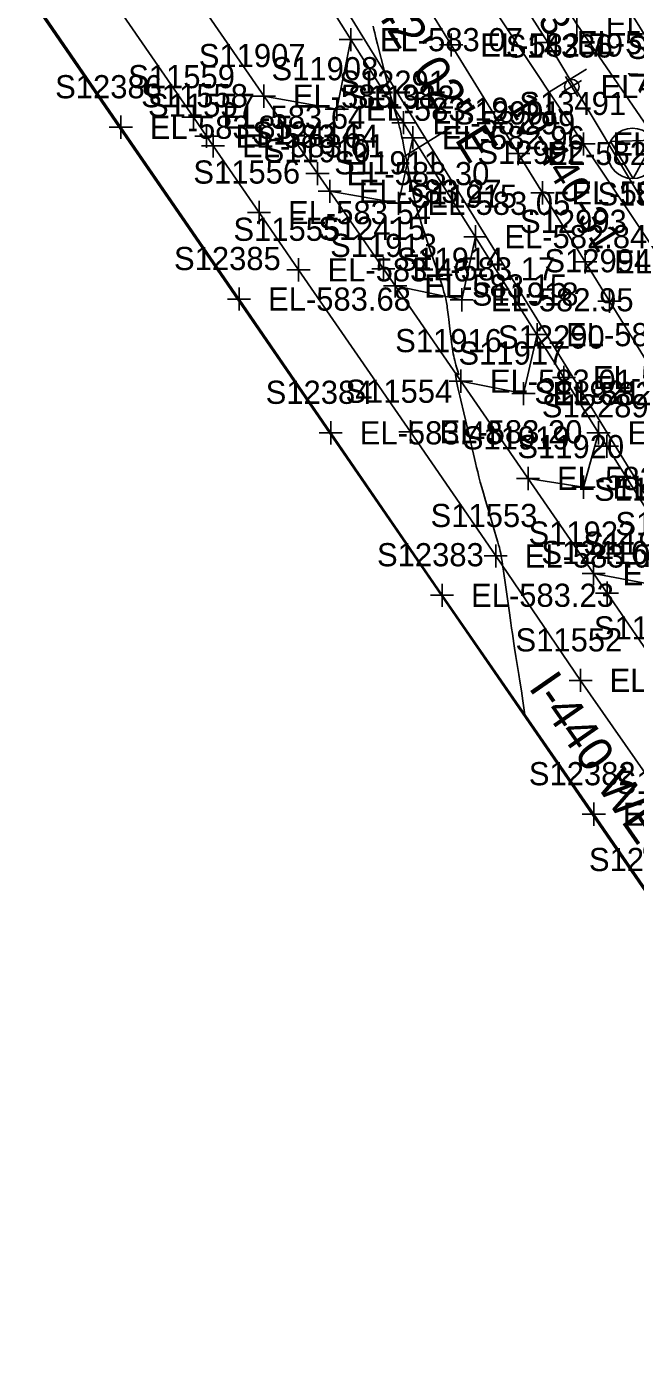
# Model space of a CAD drawing. Extents: x 1729869 to 1735532, y 648588 to 653771.
# Drawn here: x 1731679.1 to 1731784.2, y 651094.9 to 651324.1 of the extents above; entities that cross this region are included whole.
import ezdxf

# ---------------------------------------------------------------- set-up
doc = ezdxf.new("R2010")
doc.units = 0
for name, color, linetype in [('SURVEY - CENTERLINE - Preliminary', 7, 'Continuous'), ('SURVEY - CENTERLINE - Preliminary Text', 7, 'Continuous'), ('SURVEY - CONTOURS - Intermediate with optional Text', 7, 'Continuous'), ('SURVEY - CONTROL with Text', 7, 'Continuous'), ('SURVEY - DRAINAGE - Area Shapes', 7, 'Continuous'), ('SURVEY - DTM - Breaklines', 7, 'Continuous'), ('SURVEY - DTM - Breaklines - Points - Elevations', 7, 'Continuous'), ('SURVEY - DTM - Breaklines - Points - Locators', 7, 'Continuous'), ('SURVEY - DTM - Breaklines - Points - Numbers', 7, 'Continuous'), ('SURVEY - TRAFFIC CONTROL - Pavement Marking - Points - Elevations', 7, 'Continuous'), ('SURVEY - TRAFFIC CONTROL - Pavement Marking - Points - Locators', 7, 'Continuous'), ('SURVEY - TRAFFIC CONTROL - Pavement Marking - Points - Numbers', 7, 'Continuous'), ('SURVEY - TRAFFIC CONTROL - Pavement Marking with Text', 7, 'Continuous'), ('SURVEY - TRAFFIC CONTROL - Signs - Points - Elevations', 7, 'Continuous'), ('SURVEY - TRAFFIC CONTROL - Signs - Points - Locators', 7, 'Continuous'), ('SURVEY - TRAFFIC CONTROL - Signs - Points - Numbers', 7, 'Continuous'), ('SURVEY - TRAFFIC CONTROL - Signs and Devices with Text', 7, 'Continuous'), ('SURVEY - TRANSPORTATION - Features', 7, 'Continuous'), ('SURVEY - TRANSPORTATION - Features - Points - Elevations', 7, 'Continuous'), ('SURVEY - TRANSPORTATION - Features - Points - Locators', 7, 'Continuous'), ('SURVEY - TRANSPORTATION - Features - Points - Numbers', 7, 'Continuous'), ('SURVEY - TRANSPORTATION - Roads', 7, 'Continuous'), ('SURVEY - TRANSPORTATION - Roads - Points - Elevations', 7, 'Continuous'), ('SURVEY - TRANSPORTATION - Roads - Points - Locators', 7, 'Continuous'), ('SURVEY - TRANSPORTATION - Roads - Points - Numbers', 7, 'Continuous'), ('SURVEY - TRANSPORTATION - Roads Text', 7, 'Continuous')]:
    doc.layers.add(name, color=color, linetype=linetype)

msp = doc.modelspace()

# ---------------------------------------------------------------- linework, layer by layer
at = {"layer": 'SURVEY - CENTERLINE - Preliminary'}
msp.add_line((1731573.18, 651587.85), (1731916.82, 651031.47), dxfattribs=at)
at = {"layer": 'SURVEY - CENTERLINE - Preliminary Text'}
for q in [(1731752.62, 651306.84), (1731744.11, 651301.59)]:
    msp.add_line((1731748.37, 651304.22), q, dxfattribs=at)
at = {"layer": 'SURVEY - CONTOURS - Intermediate with optional Text'}
msp.add_lwpolyline([(1731765.16, 651205.3), (1731764.81, 651207.71), (1731764.54, 651209.46), (1731764.28, 651211.12), (1731764.1, 651212.24), (1731763.59, 651215.38), (1731763.36, 651216.83), (1731763.24, 651217.62), (1731763.11, 651218.46), (1731762.98, 651219.33), (1731762.85, 651220.24), (1731762.71, 651221.2), (1731762.47, 651222.91), (1731761.75, 651228.17), (1731761.53, 651229.72), (1731761.3, 651231.23), (1731761.21, 651231.85), (1731761.13, 651232.3), (1731761.05, 651232.72), (1731760.97, 651233.14), (1731760.88, 651233.56), (1731760.81, 651233.85), (1731760.73, 651234.17), (1731760.6, 651234.67), (1731760.47, 651235.12), (1731760.25, 651235.88), (1731759.85, 651237.21), (1731759.12, 651239.65), (1731758.73, 651240.96), (1731758.34, 651242.28), (1731757.97, 651243.56), (1731757.69, 651244.55), (1731757.44, 651245.49), (1731757.2, 651246.41), (1731756.99, 651247.22), (1731756.79, 651248.01), (1731756.6, 651248.79), (1731756.42, 651249.56), (1731756.24, 651250.31), (1731755.85, 651252.01), (1731755.29, 651254.48), (1731754.88, 651256.22), (1731754.6, 651257.43), (1731754.07, 651259.62), (1731753.9, 651260.35), (1731753.74, 651261.05), (1731753.58, 651261.73), (1731753.46, 651262.3), (1731753.35, 651262.83), (1731753.26, 651263.3), (1731753.2, 651263.69), (1731753.18, 651263.99), (1731753.19, 651264.18), (1731753.23, 651264.25), (1731753.29, 651264.27), (1731753.36, 651264.24), (1731753.44, 651264.19), (1731753.61, 651264.06), (1731753.65, 651264.03), (1731753.67, 651264.03), (1731753.68, 651264.02), (1731753.69, 651264.02), (1731753.7, 651264.02), (1731753.71, 651264.03), (1731753.72, 651264.04), (1731753.72, 651264.05), (1731753.72, 651264.07), (1731753.72, 651264.1), (1731753.69, 651264.23), (1731753.63, 651264.43), (1731753.44, 651264.99), (1731753.33, 651265.33), (1731753.21, 651265.72), (1731753.15, 651265.96), (1731753.08, 651266.21), (1731753.02, 651266.47), (1731752.94, 651266.84), (1731752.86, 651267.22), (1731752.78, 651267.62), (1731752.71, 651268.03), (1731752.64, 651268.46), (1731752.58, 651268.9), (1731752.48, 651269.59), (1731752.39, 651270.3), (1731752.31, 651271.02), (1731752.14, 651272.44), (1731752.01, 651273.56), (1731751.96, 651273.99), (1731751.91, 651274.41), (1731751.86, 651274.82), (1731751.8, 651275.22), (1731751.74, 651275.62), (1731751.69, 651275.91), (1731751.64, 651276.21), (1731751.59, 651276.5), (1731751.53, 651276.8), (1731751.46, 651277.1), (1731751.36, 651277.55), (1731751.25, 651277.97), (1731751.17, 651278.27), (1731750.95, 651279.07), (1731750.69, 651279.91), (1731750.4, 651280.79), (1731750.1, 651281.69), (1731749.48, 651283.52), (1731748.68, 651285.86), (1731748.21, 651287.26), (1731747.9, 651288.19), (1731747.59, 651289.11), (1731747.3, 651290.01), (1731747.03, 651290.87), (1731746.78, 651291.68), (1731746.6, 651292.28), (1731746.44, 651292.86), (1731746.3, 651293.4), (1731746.22, 651293.72), (1731746.14, 651294.04), (1731746.06, 651294.35), (1731745.92, 651294.97), (1731745.76, 651295.68), (1731745.59, 651296.49), (1731745.42, 651297.33), (1731745.1, 651298.97), (1731744.74, 651300.84), (1731744.32, 651303.01), (1731744.13, 651303.98), (1731743.98, 651304.72), (1731743.86, 651305.26), (1731743.72, 651305.87), (1731743.65, 651306.17), (1731743.58, 651306.46), (1731743.51, 651306.75), (1731743.39, 651307.19), (1731743.26, 651307.67), (1731743.17, 651307.99), (1731742.98, 651308.65), (1731742.58, 651310), (1731742.4, 651310.63), (1731742.13, 651311.6), (1731741.84, 651312.64), (1731741.54, 651313.77), (1731741.24, 651314.93), (1731740.87, 651316.37), (1731739.68, 651321.07), (1731739.4, 651322.17), (1731739.2, 651323.02), (1731739.07, 651323.59), (1731738.93, 651324.18)], dxfattribs=at)
at = {"layer": 'SURVEY - CONTROL with Text'}
for p, q in [((1731787.44, 651304.5), (1731779.91, 651304.28)), ((1731779.91, 651304.28), (1731783.86, 651297.87)), ((1731783.86, 651297.87), (1731787.44, 651304.5)), ((1731783.74, 651302.22), (1731783.74, 651302.22))]:
    msp.add_line(p, q, dxfattribs=at)
msp.add_circle((1731783.74, 651302.22), 4.35, dxfattribs=at)
at = {"layer": 'SURVEY - DRAINAGE - Area Shapes'}
msp.add_lwpolyline([(1731977.01, 651015.71), (1731920.48, 650979.52), (1731672.57, 651339.39), (1731746.65, 651385.64)], close=True, dxfattribs=at)
at = {"layer": 'SURVEY - DTM - Breaklines'}
for points in [[(1731329.07, 651966.06), (1731359.73, 651926.55), (1731391.78, 651888.07), (1731423.01, 651848.98), (1731455.16, 651810.58), (1731479.95, 651777.55), (1731506.27, 651734.81), (1731535.38, 651694.14), (1731562.2, 651652.75), (1731588.04, 651609.92), (1731613.6, 651566.91), (1731639.15, 651523.89), (1731667.1, 651482.42), (1731693.64, 651440.04), (1731719.24, 651397.05), (1731747.22, 651355.59), (1731769.13, 651321.34), (1731788.96, 651288.22), (1731795.99, 651292.73)], [(1731688.35, 651462.06), (1731699.68, 651443.91), (1731725.78, 651401.24), (1731752.14, 651358.74), (1731774.1, 651324.53), (1731795.99, 651292.73), (1731797, 651291.32)]]:
    msp.add_lwpolyline(points, dxfattribs=at)
at = {"layer": 'SURVEY - DTM - Breaklines - Points - Locators'}
for p, q in [((1731774.1, 651326.53), (1731774.1, 651322.53)), ((1731769.13, 651323.34), (1731769.13, 651319.34)), ((1731771.13, 651321.34), (1731767.13, 651321.34))]:
    msp.add_line(p, q, dxfattribs=at)
at = {"layer": 'SURVEY - TRAFFIC CONTROL - Pavement Marking - Points - Locators'}
for p, q in [((1731737.09, 651321.85), (1731733.09, 651321.85)), ((1731735.09, 651323.85), (1731735.09, 651319.85)), ((1731720.06, 651314.11), (1731720.06, 651310.11)), ((1731707.89, 651310.47), (1731707.89, 651306.47)), ((1731722.06, 651312.11), (1731718.06, 651312.11)), ((1731732.66, 651311.84), (1731732.66, 651307.84)), ((1731709.89, 651308.47), (1731705.89, 651308.47)), ((1731734.66, 651309.84), (1731730.66, 651309.84)), ((1731710.16, 651307.18), (1731710.16, 651303.18)), ((1731711.29, 651305.53), (1731711.29, 651301.53)), ((1731745.79, 651306.93), (1731745.79, 651302.93)), ((1731712.16, 651305.18), (1731708.16, 651305.18)), ((1731713.29, 651303.53), (1731709.29, 651303.53)), ((1731747.79, 651304.93), (1731743.79, 651304.93)), ((1731731.44, 651297.68), (1731731.44, 651293.68)), ((1731733.44, 651295.68), (1731729.44, 651295.68)), ((1731743.3, 651295.6), (1731743.3, 651291.6)), ((1731721.23, 651292), (1731717.23, 651292)), ((1731719.23, 651294), (1731719.23, 651290)), ((1731745.3, 651293.6), (1731741.3, 651293.6)), ((1731756.59, 651289.84), (1731756.59, 651285.84)), ((1731758.59, 651287.84), (1731754.59, 651287.84)), ((1731726.04, 651284.12), (1731726.04, 651280.12)), ((1731728.04, 651282.12), (1731724.04, 651282.12)), ((1731742.74, 651281.34), (1731742.74, 651277.34)), ((1731744.74, 651279.34), (1731740.74, 651279.34)), ((1731754.23, 651278.95), (1731754.23, 651274.95)), ((1731756.23, 651276.95), (1731752.23, 651276.95)), ((1731767.25, 651272.93), (1731767.25, 651268.93)), ((1731769.25, 651270.93), (1731765.25, 651270.93)), ((1731754.09, 651264.9), (1731754.09, 651260.9)), ((1731756.09, 651262.9), (1731752.09, 651262.9)), ((1731764.91, 651262.75), (1731764.91, 651258.75)), ((1731766.91, 651260.75), (1731762.91, 651260.75)), ((1731745.39, 651256.16), (1731745.39, 651252.16)), ((1731777.86, 651255.98), (1731777.86, 651251.98)), ((1731747.39, 651254.16), (1731743.39, 651254.16)), ((1731779.86, 651253.98), (1731775.86, 651253.98)), ((1731767.68, 651246.11), (1731763.68, 651246.11)), ((1731765.68, 651248.11), (1731765.68, 651244.11)), ((1731775.26, 651246.6), (1731775.26, 651242.6)), ((1731777.26, 651244.6), (1731773.26, 651244.6)), ((1731760.1, 651234.72), (1731760.1, 651230.72)), ((1731762.1, 651232.72), (1731758.1, 651232.72)), ((1731777.01, 651231.68), (1731777.01, 651227.68)), ((1731779.01, 651229.68), (1731775.01, 651229.68)), ((1731774.76, 651213.24), (1731774.76, 651209.24)), ((1731776.76, 651211.24), (1731772.76, 651211.24))]:
    msp.add_line(p, q, dxfattribs=at)
at = {"layer": 'SURVEY - TRAFFIC CONTROL - Pavement Marking with Text'}
for points in [[(1731857.64, 651091.06), (1731837.26, 651120.73), (1731836.13, 651122.38), (1731832.72, 651127.32), (1731810.05, 651160.27), (1731791.9, 651186.63), (1731774.76, 651211.24), (1731760.1, 651232.72), (1731745.39, 651254.16), (1731726.04, 651282.12), (1731719.23, 651292), (1731711.29, 651303.53), (1731710.16, 651305.18), (1731707.89, 651308.47), (1731686.32, 651339.76)], [(1731720.06, 651312.11), (1731732.66, 651309.84), (1731735.09, 651321.85)], [(1731731.44, 651295.68), (1731743.3, 651293.6), (1731745.79, 651304.93)], [(1731742.74, 651279.34), (1731754.23, 651276.95), (1731756.59, 651287.84)], [(1731754.09, 651262.9), (1731764.91, 651260.75), (1731767.25, 651270.93)], [(1731765.68, 651246.11), (1731775.26, 651244.6), (1731777.86, 651253.98)], [(1731777.01, 651229.68), (1731786.48, 651227.94), (1731788.34, 651237.24)]]:
    msp.add_lwpolyline(points, dxfattribs=at)
at = {"layer": 'SURVEY - TRAFFIC CONTROL - Signs - Points - Locators'}
for p, q in [((1731774.92, 651314.81), (1731771.51, 651312.71)), ((1731774.26, 651312.06), (1731772.16, 651315.47))]:
    msp.add_line(p, q, dxfattribs=at)
at = {"layer": 'SURVEY - TRAFFIC CONTROL - Signs and Devices with Text'}
msp.add_line((1731769.38, 651312.84), (1731775.76, 651316.77), dxfattribs=at)
msp.add_circle((1731773.24, 651313.75), 1.25, dxfattribs=at)
at = {"layer": 'SURVEY - TRANSPORTATION - Features'}
msp.add_lwpolyline([(1731747.61, 651345.53), (1731775.27, 651303.84), (1731803.1, 651262.29), (1731817.63, 651238.84), (1731843.85, 651196.21), (1731870.12, 651153.66), (1731896.35, 651111.12), (1731922.61, 651068.55), (1731948.89, 651026.04)], dxfattribs=at)
at = {"layer": 'SURVEY - TRANSPORTATION - Features - Points - Locators'}
for p, q in [((1731775.27, 651305.84), (1731775.27, 651301.84)), ((1731777.27, 651303.84), (1731773.27, 651303.84))]:
    msp.add_line(p, q, dxfattribs=at)
at = {"layer": 'SURVEY - TRANSPORTATION - Roads'}
for points in [[(1731725.12, 651365.19), (1731752.42, 651320.93), (1731763.98, 651302.21), (1731768.18, 651295.4), (1731775.54, 651283.49), (1731779.75, 651276.69), (1731797.65, 651247.78), (1731803.97, 651237.58), (1731809.24, 651229.08), (1731818.68, 651213.75), (1731819.72, 651212.04), (1731821.81, 651208.63), (1731836.47, 651184.78), (1731846.98, 651167.76), (1731866.86, 651135.37), (1731893.09, 651092.81)], [(1732070.09, 650763.48), (1732042.68, 650802.88), (1732041.54, 650804.52), (1732023.43, 650830.89), (1731999.56, 650865.44), (1731970.03, 650908.23), (1731954.16, 650931.29), (1731943.93, 650946.1), (1731925.72, 650972.41), (1731901.87, 651006.98), (1731875.73, 651044.83), (1731857.56, 651071.17), (1731837.15, 651100.82), (1731829.22, 651112.36), (1731814.38, 651133.71), (1731800.81, 651153.5), (1731787.28, 651173.33), (1731777.06, 651188.14), (1731750.84, 651225.94), (1731731.61, 651253.98), (1731715.78, 651277.07), (1731695.36, 651306.73), (1731670.42, 651342.98)], [(1731709.99, 651326.7), (1731729.32, 651298.73), (1731740.7, 651282.28), (1731779.33, 651226.32), (1731797.48, 651199.96), (1731806.55, 651186.78), (1731821.3, 651165.37), (1731838.33, 651140.67), (1731865.46, 651101.07), (1731884.81, 651073.12), (1731905.27, 651043.5), (1731908.68, 651038.56), (1731915.49, 651028.68), (1731924.57, 651015.51), (1731947.97, 650982.07)], [(1731947.97, 650982.07), (1731938.27, 650997.22), (1731925.42, 651017.5), (1731920.09, 651025.96), (1731904.18, 651051.39), (1731902.04, 651054.77), (1731891.37, 651071.68), (1731878.7, 651092.07), (1731867.07, 651110.74), (1731853.23, 651132.75), (1731852.18, 651134.45), (1731850.07, 651137.85), (1731840.6, 651153.16), (1731838.5, 651156.56), (1731831.11, 651168.45), (1731825.81, 651176.93), (1731819.45, 651187.11), (1731815.23, 651193.9), (1731796.29, 651224.52), (1731792.05, 651231.31), (1731779.32, 651251.65), (1731771.89, 651263.52), (1731744.16, 651307.51), (1731731.33, 651327.79)]]:
    msp.add_lwpolyline(points, dxfattribs=at)
at = {"layer": 'SURVEY - TRANSPORTATION - Roads - Points - Locators'}
for p, q in [((1731752.42, 651322.93), (1731752.42, 651318.93)), ((1731754.42, 651320.93), (1731750.42, 651320.93)), ((1731695.36, 651308.73), (1731695.36, 651304.73)), ((1731744.16, 651309.51), (1731744.16, 651305.51)), ((1731697.36, 651306.73), (1731693.36, 651306.73)), ((1731746.16, 651307.51), (1731742.16, 651307.51)), ((1731763.98, 651304.21), (1731763.98, 651300.21)), ((1731765.98, 651302.21), (1731761.98, 651302.21)), ((1731731.32, 651298.73), (1731727.32, 651298.73)), ((1731729.32, 651300.73), (1731729.32, 651296.73)), ((1731768.18, 651297.4), (1731768.18, 651293.4)), ((1731770.18, 651295.4), (1731766.18, 651295.4)), ((1731775.54, 651285.49), (1731775.54, 651281.49)), ((1731740.7, 651284.28), (1731740.7, 651280.28)), ((1731777.54, 651283.49), (1731773.54, 651283.49)), ((1731742.7, 651282.28), (1731738.7, 651282.28)), ((1731715.78, 651279.07), (1731715.78, 651275.07)), ((1731779.75, 651278.69), (1731779.75, 651274.69)), ((1731717.78, 651277.07), (1731713.78, 651277.07)), ((1731781.75, 651276.69), (1731777.75, 651276.69)), ((1731771.89, 651265.52), (1731771.89, 651261.52)), ((1731773.89, 651263.52), (1731769.89, 651263.52)), ((1731731.61, 651255.98), (1731731.61, 651251.98)), ((1731733.61, 651253.98), (1731729.61, 651253.98)), ((1731779.32, 651253.65), (1731779.32, 651249.65)), ((1731781.32, 651251.65), (1731777.32, 651251.65)), ((1731750.84, 651227.94), (1731750.84, 651223.94)), ((1731779.33, 651228.32), (1731779.33, 651224.32)), ((1731752.84, 651225.94), (1731748.84, 651225.94)), ((1731781.33, 651226.32), (1731777.33, 651226.32)), ((1731777.06, 651190.14), (1731777.06, 651186.14)), ((1731779.06, 651188.14), (1731775.06, 651188.14))]:
    msp.add_line(p, q, dxfattribs=at)

# ---------------------------------------------------------------- texts
at = {"layer": 'SURVEY - CENTERLINE - Preliminary Text'}
msp.add_text('S 31%%d 42\' 02" E', height=6, rotation=301.7006, dxfattribs=at).set_placement((1731727.33, 651346.06))
at = {"layer": 'SURVEY - CONTROL with Text'}
for s, p in [('XCP-S31', (1731782.8, 651316.21)), ('19-440-31', (1731761.89, 651310.73))]:
    msp.add_text(s, height=5, rotation=301.6655, dxfattribs=at).set_placement(p)
at = {"layer": 'SURVEY - DTM - Breaklines - Points - Elevations'}
for s, p in [('EL-582.68', (1731779.1, 651322.53)), ('EL-582.86', (1731774.13, 651319.34))]:
    msp.add_text(s, height=4, dxfattribs=at).set_placement(p)
at = {"layer": 'SURVEY - DTM - Breaklines - Points - Numbers'}
for s, p in [('S15018', (1731782.87, 651318.52)), ('S15088', (1731777.67, 651293.22))]:
    msp.add_text(s, height=4, dxfattribs=at).set_placement(p)
at = {"layer": 'SURVEY - TRAFFIC CONTROL - Pavement Marking - Points - Elevations'}
for s, p in [('EL-583.07', (1731740.09, 651319.85)), ('EL-583.38', (1731725.06, 651310.11)), ('EL-583.64', (1731712.89, 651306.47)), ('EL-583.19', (1731737.66, 651307.84)), ('EL-583.64', (1731715.16, 651303.18)), ('EL-583.61', (1731716.29, 651301.53)), ('EL-582.96', (1731750.79, 651302.93)), ('EL-583.27', (1731736.44, 651293.68)), ('EL-583.54', (1731724.23, 651290)), ('EL-583.05', (1731748.3, 651291.6)), ('EL-582.84', (1731761.59, 651285.84)), ('EL-583.46', (1731731.04, 651280.12)), ('EL-583.15', (1731747.74, 651277.34)), ('EL-582.95', (1731759.23, 651274.95)), ('EL-582.69', (1731772.25, 651268.93)), ('EL-583.01', (1731759.09, 651260.9)), ('EL-582.83', (1731769.91, 651258.75)), ('EL-583.20', (1731750.39, 651252.16)), ('EL-582.59', (1731782.86, 651251.98)), ('EL-582.85', (1731770.68, 651244.11)), ('EL-582.67', (1731780.26, 651242.6)), ('EL-583.02', (1731765.1, 651230.72)), ('EL-582.68', (1731782.01, 651227.68)), ('EL-582.79', (1731779.76, 651209.24))]:
    msp.add_text(s, height=4, dxfattribs=at).set_placement(p)
at = {"layer": 'SURVEY - TRAFFIC CONTROL - Pavement Marking - Points - Numbers'}
for s, p in [('S11907', (1731708.82, 651317.11)), ('S11559', (1731696.63, 651313.47)), ('S11908', (1731721.38, 651314.84)), ('S11558', (1731698.87, 651310.18)), ('S11557', (1731700.05, 651308.53)), ('S11912', (1731734.55, 651309.93)), ('S11910', (1731720.02, 651300.68)), ('S11556', (1731707.88, 651297)), ('S11911', (1731732.22, 651298.6)), ('S11915', (1731745.35, 651292.84)), ('S11555', (1731714.8, 651287.12)), ('S11913', (1731731.5, 651284.34)), ('S11914', (1731742.99, 651281.95)), ('S11918', (1731755.96, 651275.93)), ('S11916', (1731742.74, 651267.9)), ('S11917', (1731753.67, 651265.75)), ('S11554', (1731734.15, 651259.16)), ('S11921', (1731766.78, 651258.98)), ('S11919', (1731754.42, 651251.11)), ('S11920', (1731763.84, 651249.6)), ('S11924', (1731777.1, 651242.24)), ('S11553', (1731748.86, 651237.72)), ('S11922', (1731765.77, 651234.68)), ('S11923', (1731775.24, 651232.94)), ('S11925', (1731777.06, 651218.31)), ('S11552', (1731763.52, 651216.24)), ('S11551', (1731780.82, 651191.63))]:
    msp.add_text(s, height=4, dxfattribs=at).set_placement(p)
at = {"layer": 'SURVEY - TRAFFIC CONTROL - Signs - Points - Elevations'}
msp.add_text('EL-582.82', height=4, dxfattribs=at).set_placement((1731778.21, 651311.76))
at = {"layer": 'SURVEY - TRAFFIC CONTROL - Signs - Points - Numbers'}
msp.add_text('S14336', height=4, dxfattribs=at).set_placement((1731761.86, 651318.76))
at = {"layer": 'SURVEY - TRAFFIC CONTROL - Signs and Devices with Text'}
msp.add_text('MM 3', height=5, rotation=301.6655, dxfattribs=at).set_placement((1731760.41, 651336.31))
at = {"layer": 'SURVEY - TRANSPORTATION - Features - Points - Elevations'}
msp.add_text('EL-582.29', height=4, dxfattribs=at).set_placement((1731780.27, 651301.84))
at = {"layer": 'SURVEY - TRANSPORTATION - Features - Points - Numbers'}
msp.add_text('S13491', height=4, dxfattribs=at).set_placement((1731764.18, 651308.84))
at = {"layer": 'SURVEY - TRANSPORTATION - Roads - Points - Elevations'}
for s, p in [('EL-582.79', (1731757.42, 651318.93)), ('EL-583.85', (1731700.36, 651304.73)), ('EL-582.99', (1731749.16, 651305.51)), ('EL-582.64', (1731768.98, 651300.21)), ('EL-583.30', (1731734.32, 651296.73)), ('EL-582.61', (1731773.18, 651293.4)), ('EL-582.49', (1731780.54, 651281.49)), ('EL-583.17', (1731745.7, 651280.28)), ('EL-583.68', (1731720.78, 651275.07)), ('EL-582.66', (1731776.89, 651261.52)), ('EL-583.48', (1731736.61, 651251.98)), ('EL-583.23', (1731755.84, 651223.94)), ('EL-582.81', (1731782.06, 651186.14))]:
    msp.add_text(s, height=4, dxfattribs=at).set_placement(p)
at = {"layer": 'SURVEY - TRANSPORTATION - Roads - Points - Numbers'}
for s, p in [('S12386', (1731684.01, 651311.73)), ('S12291', (1731733.08, 651312.51)), ('S12991', (1731752.89, 651307.21)), ('S12414', (1731718.08, 651303.73)), ('S12992', (1731756.94, 651300.4)), ('S12993', (1731764.3, 651288.49)), ('S12415', (1731729.46, 651287.28)), ('S12385', (1731704.54, 651282.07)), ('S12994', (1731768.51, 651281.69)), ('S12290', (1731760.48, 651268.52)), ('S12384', (1731720.37, 651258.98)), ('S12289', (1731768.07, 651256.65)), ('S12288', (1731780.77, 651236.31)), ('S12383', (1731739.6, 651230.94)), ('S12416', (1731767.98, 651231.32)), ('S12382', (1731765.82, 651193.14)), ('S12381', (1731776.2, 651178.33))]:
    msp.add_text(s, height=4, dxfattribs=at).set_placement(p)
at = {"layer": 'SURVEY - TRANSPORTATION - Roads Text'}
msp.add_text('I-440 WEST BOUND (CONC.)', height=6, rotation=304.7545, dxfattribs=at).set_placement((1731765.64, 651210.02))

doc.saveas('drawing.dxf')
